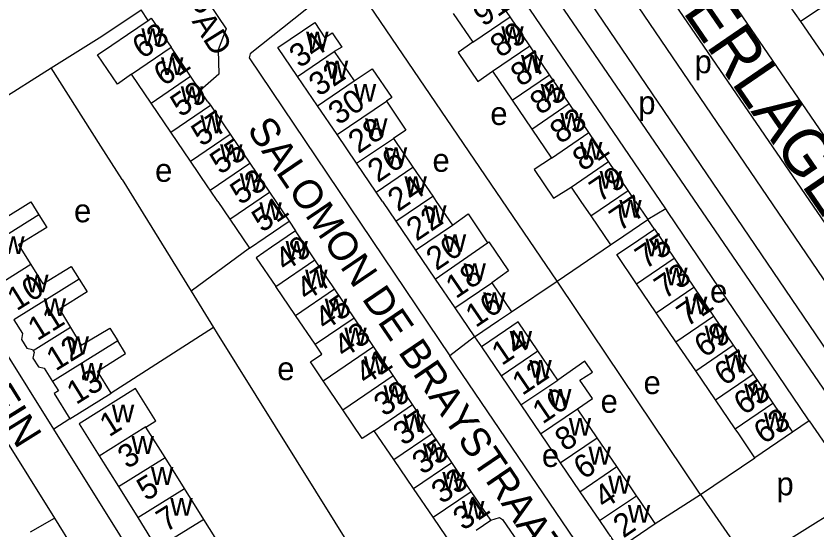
# Model space of a CAD drawing. Extents: x 159294 to 161936, y 384538 to 386517.
# Drawn here: x 159966.9 to 160105.1, y 385943.3 to 386032 of the extents above; entities that cross this region are included whole.
import ezdxf

# ---------------------------------------------------------------- set-up
doc = ezdxf.new("R2010")
doc.units = 0
for name, color, linetype in [('BLT_Basislijn', 7, 'Continuous'), ('BLT_Bebouwing', 7, 'Continuous'), ('BLT_Centroide', 7, 'Continuous'), ('BLT_Huisnummer', 7, 'Continuous'), ('BLT_Huisnummer_ tussenligend', 7, 'Continuous'), ('BLT_Onderverdeling_panden', 7, 'Continuous'), ('BLT_Straatnaam', 7, 'Continuous'), ('BLT_Straatnaam_hoofdweg', 7, 'Continuous'), ('BLT_Straatnaam_verkleind', 7, 'Continuous')]:
    doc.layers.add(name, color=color, linetype=linetype)

msp = doc.modelspace()

# ---------------------------------------------------------------- linework, layer by layer
at = {"layer": 'BLT_Basislijn'}
for p, q in [((160085.6, 386054.73), (160102.28, 386031.05)), ((160133.44, 386052.12), (160102.28, 386031.05)), ((160060.25, 385986.24), (160024.34, 386039.08)), ((160058.26, 386037.79), (160116.95, 385951.89)), ((159989.68, 386031.26), (159988.48, 386033.08)), ((160102.28, 386031.05), (160116.81, 386009.93)), ((159955.21, 386011.87), (159972.92, 386023.07)), ((159985.18, 386003.76), (159997.12, 385984.49)), ((160079.02, 385998.73), (160075.94, 385996.89)), ((160014, 385996.6), (160015.09, 385994.92)), ((160077.06, 385995.22), (160075.94, 385996.89)), ((160007.16, 385991.95), (159997.12, 385984.49)), ((160060.25, 385986.24), (160069.46, 385992.49)), ((160052.37, 385980.92), (160060.25, 385986.24)), ((159997.12, 385984.49), (160000.96, 385978.24)), ((160000.96, 385978.24), (159983.28, 385966.89)), ((160046.03, 385976.61), (160041.77, 385973.34)), ((160046.03, 385976.61), (160047.21, 385974.91)), ((160066.4, 385937.03), (160041.77, 385973.34)), ((159976.18, 385962.44), (159973.4, 385960.7)), ((160103.8, 385962.12), (160100.9, 385960.15)), ((160103.8, 385962.12), (160112.52, 385949.33)), ((159964.52, 385959.72), (159973.5, 385945.33)), ((160085.02, 385949.39), (160094.42, 385955.74)), ((160077.22, 385944.42), (160085.02, 385949.39)), ((160085.02, 385949.39), (160093.4, 385937.37)), ((160093.4, 385937.37), (160112.52, 385949.33)), ((159969.37, 385942.95), (159973.5, 385945.33)), ((159973.5, 385945.33), (160000.74, 385901.69))]:
    msp.add_line(p, q, dxfattribs=at)
for points in [[(160079.02, 385998.73), (160045.74, 386047.71), (160041.87, 386052.91)], [(160081.9, 386047.09), (160106.25, 386011.42), (160109.38, 386007.26)], [(160112.89, 385986.9), (160129.37, 385962.53), (160129.65, 385960.05), (160128.11, 385958.54), (160125.96, 385958.61), (160124.99, 385959.5), (160119.71, 385966.84), (160068.59, 386042.09), (160068.54, 386044.17), (160069.85, 386045.65), (160072.26, 386045.73), (160073.62, 386044.23), (160112.89, 385986.9)], [(160061.94, 386040.35), (160117.48, 385958.48), (160118.52, 385956.71)], [(159973.4, 385960.7), (159928.17, 386033.09), (159927.5, 386035.22), (159927.98, 386037.1), (159928.7, 386038.51)], [(160024.34, 386039.08), (160007.29, 386025.46), (160007.1, 386024.81), (160041.77, 385973.34)], [(159972.92, 386023.07), (159981.65, 386028.53), (159988.48, 386033.08)], [(160000.17, 386034.21), (160003.16, 386029.82), (160001.76, 386026.15), (160001.88, 386021.96), (159998.68, 386019.17)], [(159985.18, 386003.76), (159981.52, 386009.55), (159972.92, 386023.07)], [(160103.8, 385962.12), (160103.55, 385962.49), (160079.46, 385998.09), (160079.02, 385998.73)], [(160085.02, 385949.39), (160084.74, 385949.79), (160060.73, 385985.53), (160060.25, 385986.24)], [(160000.96, 385978.24), (160001.59, 385977.21), (160025.26, 385939.26)], [(160007.59, 385905.97), (159973.4, 385960.7)], [(160048.83, 385944.95), (160050.3, 385945.44), (160050.85, 385945.1), (160071.05, 385915.65)]]:
    msp.add_lwpolyline(points, dxfattribs=at)
at = {"layer": 'BLT_Bebouwing'}
for p, q in [((160052.18, 386031.87), (160048.78, 386036.86)), ((160042.31, 386032.47), (160045.7, 386027.47)), ((160055.57, 386026.87), (160052.18, 386031.87)), ((159997.01, 386021.62), (159993.62, 386026.63)), ((160058.96, 386021.87), (160055.57, 386026.87)), ((160021.81, 386025.88), (160025.26, 386020.81)), ((159990.17, 386016.98), (159986.77, 386021.98)), ((160049.1, 386022.47), (160052.49, 386017.48)), ((160062.36, 386016.88), (160058.96, 386021.87)), ((159998.68, 386019.17), (159997.01, 386021.62)), ((160018.91, 386016.5), (160015.47, 386021.57)), ((160000, 386017.22), (159998.68, 386019.17)), ((159993.57, 386011.97), (159990.17, 386016.98)), ((160000, 386017.22), (160000.41, 386016.62)), ((160000.41, 386016.62), (160003.81, 386011.61)), ((160022.29, 386011.53), (160018.91, 386016.5)), ((160052.49, 386017.48), (160055.89, 386012.48)), ((160065.75, 386011.88), (160062.36, 386016.88)), ((160055.89, 386012.48), (160059.28, 386007.48)), ((159996.97, 386006.97), (159993.57, 386011.97)), ((160003.81, 386011.61), (160007.21, 386006.61)), ((160025.65, 386006.58), (160022.29, 386011.53)), ((160032, 386010.89), (160035.39, 386005.9)), ((160069.15, 386006.88), (160065.75, 386011.88)), ((160000, 386002.5), (159996.97, 386006.97)), ((160072.54, 386001.88), (160069.15, 386006.88)), ((160007.21, 386006.61), (160010.6, 386001.6)), ((160029.05, 386001.59), (160025.65, 386006.58)), ((160035.39, 386005.9), (160038.79, 386000.9)), ((160000.36, 386001.96), (160000, 386002.5)), ((160001.7, 386000), (160000.36, 386001.96)), ((160010.6, 386001.6), (160011.69, 386000)), ((160030.13, 386000), (160029.05, 386001.59)), ((160062.68, 386002.48), (160064.36, 386000)), ((160073.82, 386000), (160072.54, 386001.88)), ((160001.7, 386000), (160003.76, 385996.96)), ((160011.69, 386000), (160014, 385996.6)), ((160030.13, 386000), (160032.45, 385996.59)), ((160038.79, 386000.9), (160039.4, 386000)), ((160039.4, 386000), (160042.19, 385995.91)), ((160064.36, 386000), (160066.07, 385997.49)), ((160073.82, 386000), (160075.94, 385996.89)), ((160066.07, 385997.49), (160069.46, 385992.49)), ((160003.76, 385996.96), (160007.16, 385991.95)), ((160032.45, 385996.59), (160035.84, 385991.6)), ((160018.47, 385989.92), (160015.09, 385994.92)), ((160077.06, 385995.22), (160080.46, 385990.21)), ((160035.84, 385991.6), (160039.24, 385986.6)), ((160080.46, 385990.21), (160083.87, 385985.2)), ((160021.84, 385984.92), (160018.47, 385989.92)), ((160039.24, 385986.6), (160042.63, 385981.61)), ((160048.98, 385985.92), (160052.37, 385980.92)), ((160015.1, 385980.33), (160011.71, 385985.31)), ((160025.21, 385979.93), (160021.84, 385984.92)), ((160077.39, 385980.79), (160073.98, 385985.8)), ((160083.87, 385985.2), (160087.28, 385980.19)), ((160042.63, 385981.61), (160046.03, 385976.61)), ((160080.79, 385975.78), (160077.39, 385980.79)), ((160018.5, 385975.35), (160015.1, 385980.33)), ((160028.59, 385974.93), (160025.21, 385979.93)), ((160087.28, 385980.19), (160090.68, 385975.18)), ((160031.96, 385969.93), (160028.59, 385974.93)), ((160047.21, 385974.91), (160050.61, 385969.9)), ((160084.2, 385970.77), (160080.79, 385975.78)), ((160090.68, 385975.18), (160094.09, 385970.17)), ((160060.39, 385969.17), (160056.96, 385974.22)), ((160087.61, 385965.76), (160084.2, 385970.77)), ((160035.33, 385964.93), (160031.96, 385969.93)), ((160050.61, 385969.9), (160054.01, 385964.9)), ((160094.09, 385970.17), (160097.49, 385965.16)), ((159976.18, 385962.44), (159983.28, 385966.89)), ((160091.01, 385960.75), (160087.61, 385965.76)), ((160038.71, 385959.94), (160035.33, 385964.93)), ((160054.01, 385964.9), (160057.41, 385959.9)), ((160067.16, 385959.21), (160063.76, 385964.21)), ((160097.49, 385965.16), (160100.9, 385960.15)), ((160032.08, 385955.42), (160028.69, 385960.4)), ((160042.08, 385954.94), (160038.71, 385959.94)), ((160057.41, 385959.9), (160060.81, 385954.89)), ((160100.9, 385960.15), (160094.42, 385955.74)), ((160070.56, 385954.21), (160067.16, 385959.21)), ((160035.48, 385950.44), (160032.08, 385955.42)), ((160045.45, 385949.94), (160042.08, 385954.94)), ((160060.81, 385954.89), (160064.21, 385949.89)), ((160073.96, 385949.2), (160070.56, 385954.21)), ((160038.88, 385945.46), (160035.48, 385950.44)), ((160048.83, 385944.95), (160045.45, 385949.94)), ((160064.21, 385949.89), (160067.61, 385944.89)), ((160042.27, 385940.48), (160038.88, 385945.46)), ((160046.32, 385943.24), (160048.83, 385944.95)), ((160067.61, 385944.89), (160070.86, 385940.1)), ((160070.86, 385940.1), (160077.22, 385944.42))]:
    msp.add_line(p, q, dxfattribs=at)
for points in [[(159989.68, 386031.26), (159990.22, 386031.63), (159993.62, 386026.63)], [(159986.77, 386021.98), (159984.37, 386020.24), (159980.92, 386025.32), (159983.38, 386026.99), (159986.08, 386028.82), (159989.68, 386031.26)], [(160015.47, 386021.57), (160012.07, 386026.56), (160018.42, 386030.87), (160020.19, 386028.26), (160021.42, 386029.1), (160023.11, 386026.61), (160021.81, 386025.88)], [(160045.7, 386027.47), (160043.19, 386025.69), (160046.57, 386020.72), (160049.1, 386022.47)], [(160025.26, 386020.81), (160028.33, 386022.9), (160031.71, 386017.93), (160030.79, 386017.3)], [(160030.79, 386017.3), (160034.17, 386012.33), (160032, 386010.89)], [(160059.28, 386007.48), (160056.29, 386005.52), (160059.66, 386000.55), (160062.68, 386002.48)], [(159962.65, 385999.95), (159964.55, 385996.9), (159969.45, 385999.91), (159970.82, 385997.68)], [(159970.82, 385997.68), (159972.18, 385995.49), (159967.32, 385992.49), (159969.41, 385989.12)], [(160042.19, 385995.91), (160044.9, 385997.83), (160048.28, 385992.86)], [(160007.16, 385991.95), (160009.87, 385993.79), (160014, 385996.6)], [(160069.46, 385992.49), (160071.8, 385994.08), (160075.94, 385996.89)], [(160015.09, 385994.92), (160010.96, 385992.1), (160008.31, 385990.29), (160011.71, 385985.31)], [(160073.98, 385985.8), (160070.58, 385990.81), (160072.92, 385992.41), (160077.06, 385995.22)], [(160048.28, 385992.86), (160048.49, 385993), (160051.87, 385988.03), (160048.98, 385985.92)], [(159969.41, 385989.12), (159971.5, 385985.76), (159976.38, 385988.79), (159977.75, 385986.6)], [(159977.75, 385986.6), (159979.13, 385984.38), (159974.35, 385981.4), (159976.27, 385978.22)], [(160046.03, 385976.61), (160050.17, 385979.42), (160052.37, 385980.92)], [(159966.5, 385979.58), (159968.01, 385977.17), (159967.8, 385976.16), (159968.72, 385974.67), (159969.71, 385974.43), (159969.85, 385974.22)], [(160056.96, 385974.22), (160053.56, 385979.22), (160051.34, 385977.72), (160047.21, 385974.91)], [(159976.27, 385978.22), (159978.11, 385975.17), (159983.03, 385978.13), (159984.42, 385975.91)], [(159983.28, 385966.89), (159980.93, 385970.67), (159985.79, 385973.72), (159984.42, 385975.91)], [(160019.9, 385969.01), (160017.7, 385972.28), (160019.68, 385973.62), (160018.5, 385975.35)], [(159969.85, 385974.22), (159970.01, 385973.95), (159969.78, 385972.95), (159970.72, 385971.45), (159971.71, 385971.23), (159973.17, 385968.89)], [(160063.76, 385964.21), (160066.36, 385965.96), (160064.21, 385969.12), (160066.37, 385970.54), (160065.08, 385972.4), (160060.39, 385969.17)], [(159973.17, 385968.89), (159974.17, 385967.29), (159973.43, 385966.83), (159976.18, 385962.44)], [(160023.28, 385964.01), (160019.9, 385969.01)], [(159990.95, 385962.19), (159987.5, 385967.72), (159977.75, 385961.62), (159981.19, 385956.1)], [(160028.69, 385960.4), (160026.61, 385959.07), (160023.28, 385964.01)], [(159989.3, 385961.05), (159991, 385962.11), (159990.95, 385962.19)], [(159992.59, 385955.79), (159989.3, 385961.05)], [(160094.42, 385955.74), (160091.61, 385959.88), (160091.01, 385960.75)], [(159981.19, 385956.1), (159984.53, 385950.76)], [(159995.93, 385950.45), (159992.59, 385955.79)], [(159984.53, 385950.76), (159987.87, 385945.41)], [(159999.26, 385945.11), (159995.93, 385950.45)], [(160077.22, 385944.42), (160074.55, 385948.34), (160073.96, 385949.2)], [(159987.87, 385945.41), (159991.2, 385940.08)], [(160002.49, 385939.94), (159999.26, 385945.11)]]:
    msp.add_lwpolyline(points, dxfattribs=at)
at = {"layer": 'BLT_Onderverdeling_panden'}
for p, q in [((160045.7, 386027.47), (160052.18, 386031.87)), ((159986.77, 386021.98), (159993.62, 386026.63)), ((160049.1, 386022.47), (160055.57, 386026.87)), ((160015.47, 386021.57), (160021.81, 386025.88)), ((160052.49, 386017.48), (160058.96, 386021.87)), ((159990.17, 386016.98), (159997.01, 386021.62)), ((160018.91, 386016.5), (160025.26, 386020.81)), ((159993.57, 386011.97), (160000.41, 386016.62)), ((160022.29, 386011.53), (160030.79, 386017.3)), ((160055.89, 386012.48), (160062.36, 386016.88)), ((159996.97, 386006.97), (160003.81, 386011.61)), ((160025.65, 386006.58), (160032, 386010.89)), ((160059.28, 386007.48), (160065.75, 386011.88)), ((160062.68, 386002.48), (160069.15, 386006.88)), ((160000.36, 386001.96), (160007.21, 386006.61)), ((160029.05, 386001.59), (160035.39, 386005.9)), ((160003.76, 385996.96), (160010.6, 386001.6)), ((160066.07, 385997.49), (160072.54, 386001.88)), ((160032.45, 385996.59), (160038.79, 386000.9)), ((159970.82, 385997.68), (159959.57, 385990.67)), ((160035.84, 385991.6), (160042.19, 385995.91)), ((160039.24, 385986.6), (160048.28, 385992.86)), ((160073.98, 385985.8), (160080.46, 385990.21)), ((159969.41, 385989.12), (159962.29, 385984.67)), ((160011.71, 385985.31), (160018.47, 385989.92)), ((159977.75, 385986.6), (159966.5, 385979.58)), ((160042.63, 385981.61), (160048.98, 385985.92)), ((160015.1, 385980.33), (160021.84, 385984.92)), ((160077.39, 385980.79), (160083.87, 385985.2)), ((160018.5, 385975.35), (160025.21, 385979.93)), ((160080.79, 385975.78), (160087.28, 385980.19)), ((159976.27, 385978.22), (159969.85, 385974.22)), ((159984.42, 385975.91), (159973.17, 385968.89)), ((160019.9, 385969.01), (160028.59, 385974.93)), ((160084.2, 385970.77), (160090.68, 385975.18)), ((160050.61, 385969.9), (160056.96, 385974.22)), ((160023.28, 385964.01), (160031.96, 385969.93)), ((160087.61, 385965.76), (160094.09, 385970.17)), ((160054.01, 385964.9), (160060.39, 385969.17)), ((160028.69, 385960.4), (160035.33, 385964.93)), ((160057.41, 385959.9), (160063.76, 385964.21)), ((160091.01, 385960.75), (160097.49, 385965.16)), ((159981.19, 385956.1), (159989.25, 385961.13)), ((159989.25, 385961.13), (159989.3, 385961.05)), ((160032.08, 385955.42), (160038.71, 385959.94)), ((160060.81, 385954.89), (160067.16, 385959.21)), ((159984.53, 385950.76), (159992.59, 385955.79)), ((160035.48, 385950.44), (160042.08, 385954.94)), ((160064.21, 385949.89), (160070.56, 385954.21)), ((159987.87, 385945.41), (159995.93, 385950.45)), ((160038.88, 385945.46), (160045.45, 385949.94)), ((160067.61, 385944.89), (160073.96, 385949.2)), ((159999.26, 385945.11), (159991.2, 385940.08))]:
    msp.add_line(p, q, dxfattribs=at)

# ---------------------------------------------------------------- texts
at = {"layer": 'BLT_Centroide'}
for s, p in [('w', (160050.63, 386027.16)), ('w', (159988.5, 386026.81)), ('w', (160016.94, 386026.22)), ('w', (159991.89, 386021.81)), ('w', (160054.03, 386022.19)), ('p', (160084, 386022.14)), ('w', (160020.34, 386021.22)), ('w', (159995.3, 386016.81)), ('w', (160025.18, 386017.22)), ('w', (160057.42, 386017.19)), ('p', (160074.28, 386015.07)), ('e', (160048.74, 386013.19)), ('w', (160060.82, 386012.19)), ('w', (159998.69, 386011.78)), ('w', (160027.12, 386011.25)), ('w', (160002.09, 386006.78)), ('w', (160064.21, 386007.19)), ('w', (160030.52, 386006.25)), ('e', (160038.75, 386005.12)), ('e', (159990.87, 386003.39)), ('w', (160005.48, 386001.78)), ('w', (160033.92, 386001.25)), ('w', (160067.61, 386002.19)), ('w', (160008.88, 385996.78)), ('w', (160071, 385997.19)), ('e', (159976.88, 385996.4)), ('w', (160037.31, 385996.25)), ('w', (160040.71, 385991.25)), ('w', (159964.48, 385990.91)), ('w', (160013.39, 385990.12)), ('w', (160075.52, 385990.5)), ('w', (160044.11, 385986.25)), ('w', (159968.61, 385984.28)), ('w', (160016.77, 385985.12)), ('w', (160078.93, 385985.5)), ('e', (160086.67, 385982.54)), ('w', (159971.64, 385980.22)), ('w', (160020.16, 385980.12)), ('w', (160047.5, 385981.25)), ('w', (160082.34, 385980.5)), ('w', (160023.54, 385975.16)), ('w', (160052.08, 385974.56)), ('w', (160085.74, 385975.47)), ('w', (159975.59, 385973.62)), ('w', (160089.15, 385970.47)), ('w', (159977.95, 385969.03)), ('e', (160011.96, 385969.14)), ('w', (160026.92, 385970.16)), ('w', (160055.48, 385969.56)), ('e', (160075.19, 385966.74)), ('w', (160030.3, 385965.16)), ('w', (160092.55, 385965.47)), ('w', (160058.88, 385964.56)), ('e', (160067.77, 385963.51)), ('w', (159983.41, 385961.84)), ('w', (160033.7, 385960.19)), ('w', (160062.28, 385959.56)), ('w', (160095.95, 385960.47)), ('w', (159986.8, 385956.41)), ('w', (160037.08, 385955.19)), ('e', (160057.64, 385954.16)), ('w', (160065.69, 385954.56)), ('w', (159990.15, 385951.06)), ('w', (160040.46, 385950.19)), ('w', (160069.09, 385949.56)), ('p', (160098.13, 385949.26)), ('w', (159993.49, 385945.72)), ('w', (160043.85, 385945.22)), ('w', (160072.48, 385944.53))]:
    msp.add_text(s, height=4, dxfattribs=at).set_placement(p)
at = {"layer": 'BLT_Huisnummer'}
for s, rotation, p in [('63', 34.1705, (159988.68, 386024.48)), ('89', 34.1857, (160050.47, 386024.69)), ('34', 34.208, (160015.8, 386022.92)), ('59', 34.1687, (159995.28, 386014.44)), ('85', 34.1898, (160057.34, 386014.82)), ('28', 34.2122, (160025.97, 386008.14)), ('55', 34.1726, (160002.1, 386004.53)), ('81', 34.1898, (160064.69, 386005.09)), ('24', 34.2061, (160032.8, 385998.11)), ('77', 34.213, (160071.05, 385994.74)), ('51', 34.1732, (160009.33, 385994.53)), ('75', 34.213, (160075.5, 385988.18)), ('49', 34.2903, (160013.33, 385987.77)), ('20', 34.2103, (160039.43, 385987.94)), ('10', 31.8508, (159966.96, 385981)), ('16', 34.2053, (160046.21, 385978.11)), ('71', 34.213, (160082.67, 385978.24)), ('43', 34.2906, (160023.49, 385972.83)), ('14', 34.2053, (160050.72, 385971.55)), ('67', 34.213, (160089.15, 385968.04)), ('13', 31.8657, (159977.23, 385964.83)), ('39', 34.285, (160030.39, 385962.75)), ('10', 34.2034, (160057.77, 385961.46)), ('63', 34.207, (160095.95, 385957.97)), ('1', 32.0025, (159982.92, 385959.24)), ('35', 34.2912, (160037.01, 385952.71)), ('6', 34.2014, (160064.85, 385951.87)), ('5', 32.0025, (159989.34, 385948.17)), ('31', 34.2908, (160044.07, 385943.06)), ('2', 34.1951, (160071.71, 385941.78))]:
    msp.add_text(s, height=4, rotation=rotation, dxfattribs=at).set_placement(p)
at = {"layer": 'BLT_Huisnummer_ tussenligend'}
for s, rotation, p in [('91', 34.1876, (160047.51, 386030.07)), ('87', 34.1857, (160054, 386019.68)), ('61', 34.1687, (159992.37, 386019.78)), ('32', 34.208, (160019.16, 386018.01)), ('30', 34.208, (160022.52, 386013.07)), ('57', 34.1726, (159998.89, 386009.36)), ('83', 34.1898, (160060.79, 386009.81)), ('26', 34.2122, (160029.32, 386003.13)), ('53', 34.1732, (160005.59, 385999.28)), ('79', 34.1898, (160067.6, 385999.74)), ('22', 34.2061, (160036.01, 385993.03)), ('47', 34.2903, (160017.01, 385982.68)), ('18', 34.2103, (160042.79, 385983.1)), ('73', 34.207, (160078.8, 385983.02)), ('45', 34.2906, (160020.2, 385977.59)), ('11', 31.8543, (159970.52, 385975.84)), ('69', 34.207, (160085.68, 385972.91)), ('12', 31.8479, (159973.71, 385970.62)), ('41', 34.285, (160027.24, 385968.18)), ('12', 34.2034, (160054.26, 385966.39)), ('65', 34.207, (160092.5, 385962.98)), ('37', 34.2912, (160033.72, 385957.71)), ('8', 34.2014, (160061.65, 385956.72)), ('3', 32.0025, (159986.05, 385953.72)), ('33', 34.2908, (160040.33, 385947.65)), ('4', 34.1951, (160068.42, 385946.78)), ('7', 32.0025, (159992.71, 385942.79))]:
    msp.add_text(s, height=4, rotation=rotation, dxfattribs=at).set_placement(p)
at = {"layer": 'BLT_Straatnaam'}
for s, rotation, p in [('HENDRIK DE KEYZERPLEIN', 301.9791, (159920.07, 386032.72)), ('SALOMON DE BRAYSTRAAT', 304.2026, (160006.61, 386012.42))]:
    msp.add_text(s, height=5, rotation=rotation, dxfattribs=at).set_placement(p)
at = {"layer": 'BLT_Straatnaam_hoofdweg'}
msp.add_text('DR BERLAGELAAN', height=8, rotation=304.4066, dxfattribs=at).set_placement((160067.41, 386053.82))
at = {"layer": 'BLT_Straatnaam_verkleind'}
msp.add_text('REYERSPAD', height=4, rotation=301.9611, dxfattribs=at).set_placement((159983.6, 386052.78))

doc.saveas('drawing.dxf')
